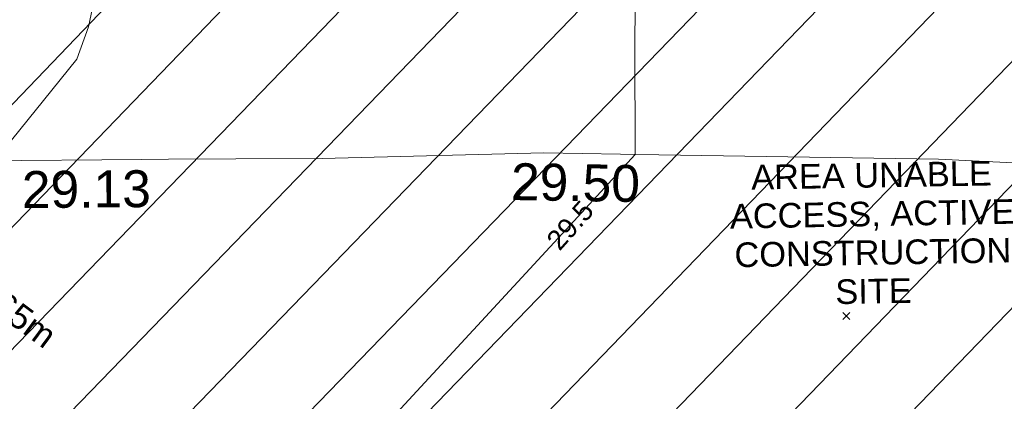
# Model space of a CAD drawing. Header units: millimetres. Extents: x -290717 to 520720, y -103372 to 287762.
# Tile 278 of 375: x 27611 to 37616, y 191692 to 195567. Entities that reach past the tile are written whole.
import ezdxf

# ---------------------------------------------------------------- set-up
doc = ezdxf.new("R2010")
doc.units = ezdxf.units.MM
for name, pattern in [('IMPORT-HIDDEN2 _3_', [4762.5, 3175, -1587.5]), ('IMPORT-UG_ELEC_QLB2 _2_', [2500, 1500, -300.0000000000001, 0, -50, 150, -300.0000000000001, 0, -200]), ('IMPORT-UG_ELEC_STREET LIGHTING_QLB2 _2_', [2700, 1500, -300.0000000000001, 0, -250, 150, -300.0000000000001, 0, -200])]:
    doc.linetypes.add(name, pattern=pattern)
doc.layers.add('00_UAV_DRIVE_WAY', color=7, linetype='Continuous', lineweight=9)
doc.layers.add('GEN-TEXT', color=7, linetype='Continuous', lineweight=9)
for name, color, linetype, lineweight, true_color in [('01_DTM_CONTOUR_MNR', 7, 'Continuous', 9, 0xa5a552), ('01_DTM_CONTOUR_MNR_LABELS', 7, 'Continuous', 9, 0xa5a552), ('12333-PUM-2D-U-0001-C01 - Rev2_REVIT IMPORT_dwg', 7, 'Continuous', 9, 0x767676), ('PUM-CHAMBER EXTENTS', 6, 'IMPORT-HIDDEN2 _3_', 9, 0xff00ff), ('PUM-ELECTRIC-QLB2', 1, 'IMPORT-UG_ELEC_QLB2 _2_', 9, 0xff0000), ('PUM-UNABLE TO SURVEY', 190, 'Continuous', 9, 0x7f00ff)]:
    doc.layers.add(name, color=color, linetype=linetype, lineweight=lineweight, true_color=true_color)
doc.styles.add('Arial_1', font='arial.ttf', dxfattribs={"height": 250})
doc.styles.add('Swis721 Lt BT_1', font='swissl.ttf', dxfattribs={"height": 200})
doc.styles.add('Swis721 Lt BT_2', font='swissl.ttf', dxfattribs={"height": 375})

# ---------------------------------------------------------------- blocks, each defined once
blk = doc.blocks.new('12333-PUM-2D-U-0001-C01 - Rev2_REVIT IMPORT_dwg_MGS62954_T2_Galway_ITM_3d_Rev1-2077680-Site Location Plan Existing')
at = {"layer": '00_UAV_DRIVE_WAY', "color": 254, "true_color": 0xcccccc, "flags": 128}
blk.add_lwpolyline([(533943670.149, 725748808.8815001), (533942289.149, 725748899.8815), (533939449.1210406, 725748994.1239446), (533938281.1490001, 725749032.8814999), (533936027.149, 725749014.8815), (533935151.1490001, 725749027.8814999), (533934467.0380611, 725749034.3286189), (533934196.149, 725749036.8815001), (533932564.149, 725749052.8814999), (533931410.149, 725749109.8815), (533929926.149, 725749160.8814999), (533929492.9765826, 725749183.1847615), (533929318.9999999, 725749192.1425), (533929344.6607265, 725750246.0064324)], dxfattribs=at)
at = {"layer": '01_DTM_CONTOUR_MNR', "color": 254, "true_color": 0xcccccc, "flags": 128}
for points in [[(533930992.9834218, 725745290.3055971), (533932435.158172, 725748539.2834308), (533932648.2095386, 725748986.6757722), (533932700.0000001, 725749050.0000001), (533933553.9565516, 725750068.6999527), (533933676.4213721, 725750392.2415762), (533933966.5035886, 725751658.9870933), (533934968.3099174, 725753720.1240162), (533935707.8952433, 725754218.9157676), (533935946.2500001, 725754355.0000001), (533935960.0000001, 725754580.0000001), (533936361.0086327, 725755199.298607), (533936411.3432837, 725755330.35685)], [(533943740.0000001, 725731590.0000001), (533942395.1880532, 725732816.120354), (533941029.7327896, 725734528.3815206), (533938599.4269278, 725736994.9396888), (533936296.8150216, 725737963.6390673), (533934700.0000001, 725738540.0000001), (533935100, 725740200.0000002), (533936530.0000001, 725746200.0000002), (533938534.7651006, 725748294.5307021), (533939210.0000001, 725749000), (533939223.8742853, 725750101.3428384), (533939290.0000001, 725752600.0000001), (533939509.4095715, 725753442.3139402), (533939719.0094596, 725753783.1466994)]]:
    blk.add_lwpolyline(points, dxfattribs=at)
at = {"layer": '00_UAV_DRIVE_WAY', "color": 251, "true_color": 0x666666, "char_height": 375, "width": 1495.902363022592, "attachment_point": 1, "line_spacing_factor": 1.005061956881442, "style": 'Swis721 Lt BT_2'}
for s, insert, rotation in [('29.13', (533932973.6894484, 725748939.9153395), 359.4442103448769), ('29.50', (533937949.1335596, 725748934.9444115), 358.0994153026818)]:
    blk.add_mtext(s, dxfattribs=dict(at, insert=insert, rotation=rotation))
at = {"layer": '01_DTM_CONTOUR_MNR_LABELS', "color": 251, "true_color": 0x666666, "insert": (533938461.7902625, 725748362.1597646), "char_height": 200, "width": 620.5117196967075, "attachment_point": 2, "rotation": 47.17734296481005, "line_spacing_factor": 1.005061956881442, "style": 'Swis721 Lt BT_1'}
blk.add_mtext('29.5', dxfattribs=at)
blk = doc.blocks.new('12333-PUM-2D-U-0001-C01 - Rev2_REVIT IMPORT_dwg-1620468-Site Location Plan Existing')
at = {"layer": 'PUM-CHAMBER EXTENTS', "true_color": 0xfff4d4}
h = blk.add_hatch(dxfattribs=at)
h.set_pattern_fill('FP_14', style=0, pattern_type=2)
h.set_pattern_definition([(45, (-533641079.65, -725615854.3560001), (-618.7184335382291, 618.7184335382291), [])])
h.paths.add_polyline_path([(291811.3501528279, 124468.6438213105), (306011.3501528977, 125163.6438213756), (309303.3501529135, 126382.6438213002), (310276.3501529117, 133352.6438213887), (309947.3501528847, 136832.6438213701), (307059.3501528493, 139075.6438213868), (304064.350152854, 137236.6438213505), (301560.095729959, 137051.9973635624), (288639.1046682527, 134790.0492880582), (288630.6430382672, 134386.5106702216), (288258.8263998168, 134391.7371872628), (288273.3501527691, 133230.6438212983), (288213.5074401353, 133220.9184094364), (288164.3501528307, 131103.6438213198), (291489.3501529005, 131422.6438213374), (291767.6562900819, 125412.2684225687)])
h.paths.add_polyline_path([(313541.3501529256, 126587.6438213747), (320416.1456552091, 127718.9519342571), (320290.3501528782, 137135.6438213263), (316922.3501528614, 136404.6438212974), (313381.3501528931, 137134.6438212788), (313031.3501529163, 130202.6438213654), (313364.3812648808, 127842.0409395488)])
h.paths.add_polyline_path([(305922.0501528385, 132148.04382128), (305930.0306085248, 132605.2438213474), (306188.7501528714, 132605.2438213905), (306180.769697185, 132148.0438213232), (306133.2633083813, 132148.0438213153)])
at = {"layer": 'GEN-TEXT', "color": 253, "true_color": 0xaaaaaa}
for p, q in [((300210.9486298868, 131433.0033098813), (300281.6593080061, 131503.7139880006)), ((300281.6593080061, 131433.0033098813), (300210.9486298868, 131503.7139880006))]:
    blk.add_line(p, q, dxfattribs=at)
blk.add_blockref('12333-PUM-2D-U-0001-C01 - Rev2_REVIT IMPORT_dwg_MGS62954_T2_Galway_ITM_3d_Rev1-2077680-Site Location Plan Existing', (-533641079.6498471, -725615854.3561786))
at = {"layer": 'PUM-ELECTRIC-QLB2', "insert": (291860.914565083, 131764.0321320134), "char_height": 250, "width": 1160.025439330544, "attachment_point": 2, "rotation": 322.4670766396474, "line_spacing_factor": 0.9417779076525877, "style": 'Arial_1'}
blk.add_mtext('0.65m', dxfattribs=at)
at = {"layer": 'PUM-UNABLE TO SURVEY', "color": 51, "true_color": 0xffff7f, "insert": (300526.7066630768, 133018.6934708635), "char_height": 250, "width": 3428.043514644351, "attachment_point": 2, "line_spacing_factor": 0.9417779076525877, "style": 'Arial_1'}
blk.add_mtext('AREA UNABLE\\PACCESS, ACTIVE\\PCONSTRUCTION\\PSITE', dxfattribs=at)

msp = doc.modelspace()

# ---------------------------------------------------------------- block references
at = {"layer": '12333-PUM-2D-U-0001-C01 - Rev2_REVIT IMPORT_dwg', "color": 254, "linetype": 'IMPORT-UG_ELEC_STREET LIGHTING_QLB2 _2_', "true_color": 0xffd4d4, "rotation": 0.9999999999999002}
msp.add_blockref('12333-PUM-2D-U-0001-C01 - Rev2_REVIT IMPORT_dwg-1620468-Site Location Plan Existing', (-261895.0770586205, 55869.5817132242), dxfattribs=at)

doc.saveas('drawing.dxf')
